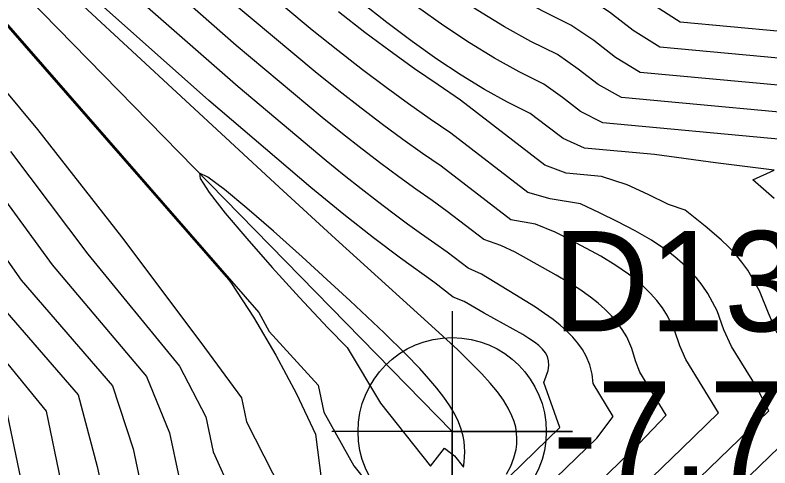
# Model space of a CAD drawing. Extents: x 2356077 to 2359823, y 225951 to 227822.
# Drawn here: x 2357969.97 to 2357988.76, y 226154.63 to 226165.92 of the extents above; entities that cross this region are included whole.
import ezdxf

# ---------------------------------------------------------------- set-up
doc = ezdxf.new("R2010")
doc.units = 0
for name, color, linetype in [('DTM Contours Major', 7, 'Continuous'), ('DTM Contours Minor', 7, 'Continuous'), ('Exist DTM Breakline', 7, 'Continuous'), ('Exist DTM Breakline Underwater', 7, 'Continuous'), ('Exist DTM Drainline', 7, 'Continuous'), ('Exist DTM Drainline Cogo Elevation', 7, 'Continuous'), ('Exist DTM Drainline Cogo Number', 7, 'Continuous'), ('Exist DTM Drainline Cogo Point CELL', 7, 'Continuous')]:
    doc.layers.add(name, color=color, linetype=linetype)

msp = doc.modelspace()

# ---------------------------------------------------------------- linework, layer by layer
at = {"layer": 'DTM Contours Major'}
for points in [[(2357993.502, 226164.716), (2357993.44, 226164.77), (2357994.08, 226165.079), (2357992.795, 226165.162), (2357986.527, 226165.743), (2357985.812, 226166.201), (2357985.17, 226166.697), (2357984.489, 226167.15), (2357983.666, 226167.558), (2357982.863, 226168.011), (2357982.073, 226168.504), (2357981.277, 226169.049), (2357980.485, 226169.634), (2357979.689, 226170.26), (2357978.885, 226170.925), (2357978.068, 226171.628), (2357977.231, 226172.37), (2357975.852, 226173.624), (2357974.424, 226174.952), (2357972.964, 226176.335), (2357971.485, 226177.753), (2357970.004, 226179.186), (2357966.09, 226183)], [(2357988.867, 226161.353), (2357988.336, 226161.815), (2357988.871, 226162.06), (2357987.409, 226162.236), (2357985.889, 226162.447), (2357984.15, 226162.608), (2357983.613, 226162.845), (2357983.211, 226163.155), (2357982.795, 226163.469), (2357982.226, 226163.753), (2357981.653, 226164.071), (2357981.073, 226164.425), (2357980.472, 226164.823), (2357979.856, 226165.26), (2357979.222, 226165.736), (2357978.567, 226166.252), (2357977.886, 226166.809), (2357977.176, 226167.407), (2357975.318, 226169.034), (2357973.328, 226170.843), (2357971.267, 226172.765), (2357969.197, 226174.731)], [(2357981.89, 226152.894), (2357984.45, 226155.372), (2357984.859, 226155.919), (2357984.359, 226156.735), (2357984.335, 226156.973), (2357984.278, 226157.2), (2357984.189, 226157.417), (2357984.096, 226157.583), (2357983.984, 226157.742), (2357983.854, 226157.896), (2357983.707, 226158.045), (2357983.544, 226158.19), (2357983.365, 226158.332), (2357983.153, 226158.485), (2357982.924, 226158.638), (2357982.415, 226158.954), (2357981.581, 226159.463), (2357981.249, 226159.616), (2357980.729, 226160.015), (2357980.417, 226160.228), (2357980.09, 226160.458), (2357979.74, 226160.71), (2357979.373, 226160.982), (2357978.988, 226161.275), (2357978.583, 226161.59), (2357978.159, 226161.926), (2357977.714, 226162.286), (2357975.519, 226164.135), (2357973.002, 226166.35)], [(2357968.194, 226165.872), (2357970.525, 226163.07), (2357972.617, 226160.394), (2357974.593, 226157.761), (2357975.608, 226156.379), (2357975.732, 226155.78), (2357976.596, 226154.092)], [(2357969.083, 226158.074), (2357970.741, 226156.05), (2357971.458, 226152.592)]]:
    msp.add_lwpolyline(points, dxfattribs=at)
at = {"layer": 'DTM Contours Minor'}
for points in [[(2357992.575, 226164.043), (2357992.419, 226164.179), (2357992.832, 226164.487), (2357986.021, 226165.119), (2357985.361, 226165.538), (2357984.772, 226165.993), (2357984.143, 226166.411), (2357983.379, 226166.79), (2357982.627, 226167.212), (2357981.883, 226167.675), (2357981.128, 226168.189), (2357980.371, 226168.744), (2357979.606, 226169.341), (2357978.828, 226169.98), (2357978.033, 226170.658), (2357977.215, 226171.377), (2357975.738, 226172.711), (2357974.199, 226174.136), (2357972.621, 226175.625), (2357971.027, 226177.151), (2357969.439, 226178.686)], [(2357991.648, 226163.371), (2357991.399, 226163.588), (2357991.776, 226163.914), (2357985.536, 226164.493), (2357984.92, 226164.868), (2357984.381, 226165.285), (2357983.809, 226165.673), (2357983.096, 226166.025), (2357982.391, 226166.419), (2357981.688, 226166.854), (2357980.972, 226167.338), (2357980.249, 226167.864), (2357979.515, 226168.432), (2357978.765, 226169.042), (2357977.994, 226169.693), (2357977.198, 226170.386), (2357975.623, 226171.798), (2357973.972, 226173.32), (2357972.275, 226174.916), (2357970.565, 226176.55), (2357968.87, 226178.186)], [(2357990.721, 226162.698), (2357990.378, 226162.997), (2357990.79, 226163.334), (2357985.064, 226163.865), (2357984.483, 226164.195), (2357983.991, 226164.575), (2357983.475, 226164.936), (2357982.811, 226165.265), (2357982.151, 226165.632), (2357981.489, 226166.039), (2357980.811, 226166.494), (2357980.122, 226166.99), (2357979.42, 226167.529), (2357978.699, 226168.109), (2357977.955, 226168.731), (2357977.184, 226169.395), (2357975.512, 226170.882), (2357973.748, 226172.5), (2357971.932, 226174.205), (2357970.103, 226175.948), (2357968.303, 226177.685)], [(2357989.794, 226162.026), (2357989.357, 226162.406), (2357989.819, 226162.714), (2357989.062, 226162.824), (2357984.602, 226163.237), (2357984.047, 226163.52), (2357983.602, 226163.864), (2357983.138, 226164.201), (2357982.522, 226164.507), (2357981.905, 226164.849), (2357981.284, 226165.229), (2357980.644, 226165.656), (2357979.991, 226166.123), (2357979.322, 226166.63), (2357978.632, 226167.179), (2357977.918, 226167.77), (2357977.176, 226168.403), (2357975.409, 226169.961), (2357973.532, 226171.676), (2357971.594, 226173.489), (2357969.646, 226175.343)], [(2357964.578, 226171.598), (2357975.28, 226159.327), (2357975.355, 226159.229), (2357975.9, 226158.394), (2357976.458, 226157.446), (2357976.972, 226156.478), (2357977.451, 226155.473), (2357977.743, 226153.129)], [(2357966.213, 226169.775), (2357976.036, 226158.508), (2357976.297, 226158.032), (2357977.517, 226156.694), (2357977.656, 226156.025), (2357978.406, 226154.69), (2357979.472, 226153.337)], [(2357982.208, 226154.482), (2357982.31, 226154.681), (2357982.389, 226154.884), (2357982.442, 226155.09), (2357982.46, 226155.227), (2357982.465, 226155.365), (2357982.456, 226155.505), (2357982.433, 226155.646), (2357982.394, 226155.788), (2357982.341, 226155.933), (2357982.248, 226156.124), (2357982.127, 226156.322), (2357981.978, 226156.528), (2357981.8, 226156.746), (2357981.592, 226156.976), (2357981.353, 226157.223), (2357980.991, 226157.574), (2357980.337, 226158.179), (2357977.949, 226160.343), (2357976.545, 226161.63), (2357971.661, 226166.15), (2357969.204, 226168.398)], [(2357982.009, 226151.855), (2357985.51, 226155.244), (2357986.179, 226155.951), (2357985.522, 226157.022), (2357985.417, 226157.306), (2357985.329, 226157.613), (2357985.198, 226157.902), (2357985.087, 226158.085), (2357984.96, 226158.261), (2357984.816, 226158.429), (2357984.657, 226158.59), (2357984.483, 226158.744), (2357984.296, 226158.892), (2357984.032, 226159.078), (2357983.748, 226159.259), (2357983.444, 226159.439), (2357982.422, 226160.011), (2357982.067, 226160.178), (2357981.636, 226160.328), (2357980.728, 226161.03), (2357980.353, 226161.298), (2357979.947, 226161.581), (2357979.522, 226161.888), (2357979.077, 226162.22), (2357978.611, 226162.577), (2357978.122, 226162.96), (2357977.61, 226163.372), (2357975.473, 226165.166), (2357973.078, 226167.271)], [(2357982.334, 226149.864), (2357988.738, 226156.061), (2357988.427, 226156.656), (2357987.807, 226157.665), (2357987.62, 226158.078), (2357987.451, 226158.55), (2357987.218, 226158.984), (2357987.079, 226159.186), (2357986.927, 226159.378), (2357986.761, 226159.559), (2357986.584, 226159.732), (2357986.394, 226159.895), (2357986.193, 226160.051), (2357985.811, 226160.315), (2357985.409, 226160.541), (2357984.976, 226160.767), (2357984.52, 226160.99), (2357984.044, 226161.215), (2357983.292, 226161.346), (2357982.735, 226161.501), (2357980.821, 226162.98), (2357980.304, 226163.331), (2357979.765, 226163.708), (2357979.204, 226164.116), (2357978.618, 226164.558), (2357978.006, 226165.036), (2357977.366, 226165.55), (2357975.301, 226167.283)], [(2357981.968, 226154.122), (2357983.535, 226155.639), (2357983.132, 226156.764), (2357983.196, 226156.923), (2357983.238, 226157.064), (2357983.256, 226157.191), (2357983.252, 226157.305), (2357983.225, 226157.409), (2357983.175, 226157.506), (2357983.104, 226157.597), (2357983.012, 226157.685), (2357982.898, 226157.773), (2357982.764, 226157.863), (2357982.608, 226157.957), (2357981.647, 226158.489), (2357981.152, 226158.781), (2357980.875, 226158.894), (2357980.422, 226159.244), (2357979.565, 226159.86), (2357978.895, 226160.366), (2357978.153, 226160.953), (2357977.333, 226161.623), (2357974.794, 226163.796), (2357971.869, 226166.401)], [(2357982.165, 226150.853), (2357986.574, 226155.12), (2357987.485, 226156.006), (2357986.668, 226157.338), (2357986.517, 226157.68), (2357986.392, 226158.067), (2357986.214, 226158.428), (2357986.088, 226158.623), (2357985.947, 226158.808), (2357985.791, 226158.984), (2357985.622, 226159.152), (2357985.439, 226159.312), (2357985.244, 226159.465), (2357984.925, 226159.684), (2357984.557, 226159.913), (2357983.826, 226160.3), (2357983.418, 226160.509), (2357982.93, 226160.708), (2357982.31, 226160.818), (2357980.58, 226162.154), (2357980.113, 226162.473), (2357979.625, 226162.819), (2357979.116, 226163.194), (2357978.583, 226163.599), (2357978.026, 226164.036), (2357977.442, 226164.505), (2357975.317, 226166.289)], [(2357988.946, 226157.992), (2357988.727, 226158.488), (2357988.507, 226159.049), (2357988.213, 226159.56), (2357988.064, 226159.765), (2357987.903, 226159.959), (2357987.73, 226160.143), (2357987.546, 226160.318), (2357987.15, 226160.658), (2357986.655, 226161.061), (2357986.235, 226161.198), (2357985.733, 226161.447), (2357985.206, 226161.688), (2357984.567, 226161.898), (2357983.694, 226161.98), (2357983.16, 226162.183), (2357981.061, 226163.805), (2357980.499, 226164.18), (2357979.915, 226164.582), (2357979.31, 226165.019), (2357978.68, 226165.492), (2357978.024, 226166.002)], [(2357969.85, 226162.525), (2357971.779, 226159.964), (2357974.062, 226157.169), (2357974.718, 226155.91), (2357974.901, 226155.032), (2357975.352, 226154.022)], [(2357969.076, 226162.177), (2357970.887, 226159.695), (2357973.24, 226156.911), (2357973.815, 226155.509), (2357974.049, 226154.377)], [(2357980.31, 226154.675), (2357980.663, 226155.127), (2357980.906, 226154.934), (2357981.132, 226154.654), (2357981.15, 226154.781), (2357981.161, 226154.908), (2357981.165, 226155.036), (2357981.161, 226155.165), (2357981.147, 226155.295), (2357981.124, 226155.427), (2357981.076, 226155.604), (2357981.007, 226155.785), (2357980.917, 226155.972), (2357980.795, 226156.18), (2357980.646, 226156.396), (2357980.472, 226156.622), (2357980.272, 226156.859), (2357980.046, 226157.109), (2357979.697, 226157.472), (2357979.158, 226158.002), (2357978.309, 226158.801), (2357977.833, 226159.24), (2357977.115, 226159.895), (2357976.402, 226160.533), (2357975.741, 226161.107), (2357975.181, 226161.572), (2357974.77, 226161.879), (2357974.556, 226161.983), (2357974.573, 226161.848), (2357974.802, 226161.501), (2357975.202, 226160.987), (2357975.736, 226160.35), (2357976.365, 226159.633), (2357977.049, 226158.881), (2357977.759, 226158.128), (2357978.238, 226157.638), (2357979.07, 226156.251), (2357980.31, 226154.675)], [(2357968.456, 226161.678), (2357970.121, 226159.316), (2357972.394, 226156.679), (2357972.911, 226155.107), (2357973.197, 226153.729)], [(2357969.426, 226158.882), (2357971.541, 226156.457), (2357972.014, 226154.67), (2357972.376, 226152.977)], [(2357987.514, 226153.723), (2357989.98, 226156.109)], [(2357969.769, 226155.977), (2357970.408, 226152.899)]]:
    msp.add_lwpolyline(points, dxfattribs=at)
at = {"layer": 'Exist DTM Breakline'}
for points in [[(2357739.379, 226441.004), (2357819.613, 226359.102), (2357890.87, 226277.588), (2357993.999, 226180.096), (2358102.764, 226183.23), (2358191.473, 226205.9), (2358275.273, 226131.78), (2358421.38, 226152.319), (2358505.025, 226137.402), (2358547.118, 226053.573)], [(2357719.555, 226395.117), (2357791.559, 226318.918), (2357850.785, 226251.619), (2357976.144, 226133.407), (2357988.46, 226117.463)]]:
    msp.add_spline(points, degree=3, dxfattribs=at)
at = {"layer": 'Exist DTM Breakline Underwater'}
for points in [[(2357739.428, 226434.309), (2357811.723, 226357.465), (2357885.724, 226276.345), (2357991.789, 226172.502), (2358103.028, 226173.66), (2358191.056, 226197.408), (2358272.648, 226122.63), (2358421.22, 226141.688), (2358498.765, 226117.394), (2358527.12, 226046.782)], [(2357722.365, 226399.093), (2357796.501, 226325.142), (2357855.427, 226255.408), (2357974.836, 226142.381), (2357994.862, 226118.943)]]:
    msp.add_spline(points, degree=3, dxfattribs=at)
at = {"layer": 'Exist DTM Drainline'}
msp.add_line((2357874.586, 226264.309), (2357980.851, 226155.539), dxfattribs=at)
at = {"layer": 'Exist DTM Drainline Cogo Point CELL'}
msp.add_lwpolyline([(2357980.851, 226158.539), (2357980.851, 226152.539), (2357980.851, 226155.539), (2357983.851, 226155.539), (2357977.851, 226155.539)], dxfattribs=at)
msp.add_circle((2357980.851, 226155.539), 2.344, dxfattribs=at)

# ---------------------------------------------------------------- texts
at = {"layer": 'Exist DTM Drainline Cogo Elevation'}
msp.add_text('-7.73', height=2.5, dxfattribs=at).set_placement((2357983.351, 226154.289))
at = {"layer": 'Exist DTM Drainline Cogo Number'}
msp.add_text('D1301', height=2.5, dxfattribs=at).set_placement((2357983.351, 226158.039))

doc.saveas('drawing.dxf')
